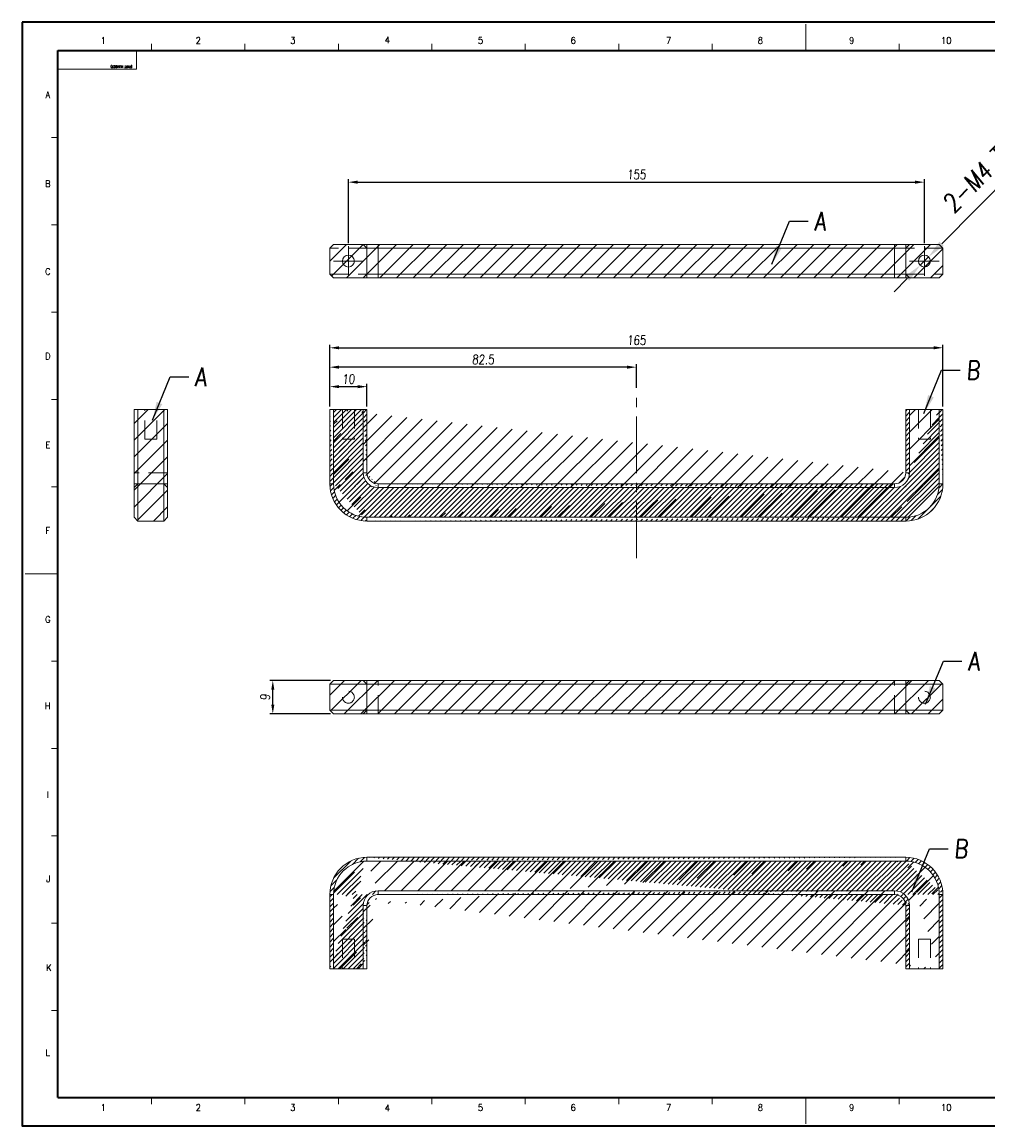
# Model space of a CAD drawing. Header units: millimetres. Extents: x 4497 to 11741, y 5958 to 12619.
# Tile 266 of 424: x 5608 to 5868, y 10625 to 10922. Entities that reach past the tile are written whole.
import ezdxf
from ezdxf.enums import TextEntityAlignment as Align

# ---------------------------------------------------------------- set-up
doc = ezdxf.new("R2010")
doc.units = ezdxf.units.MM
doc.header["$LTSCALE"] = 0.8
doc.header["$PDMODE"] = 3
doc.header["$PDSIZE"] = 0.3125
for name, pattern in [('CENTER', [50.800000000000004, 31.75, -6.35, 6.35, -6.35]), ('CENTER2', [28.575000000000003, 19.05, -3.175, 3.175, -3.175]), ('HIDDEN', [9.524999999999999, 6.35, -3.175])]:
    doc.linetypes.add(name, pattern=pattern)
doc.layers.get('0').update_dxf_attribs({"linetype": 'CONTINUOUS', "lineweight": 0})
doc.layers.get('Defpoints').update_dxf_attribs({"linetype": 'CONTINUOUS', "lineweight": 0})
for name, color, linetype, lineweight in [('1', 2, 'CENTER', 0), ('2', 3, 'CONTINUOUS', 0), ('3', 5, 'HIDDEN', 0), ('4', 1, 'CENTER2', 9)]:
    doc.layers.add(name, color=color, linetype=linetype, lineweight=lineweight)
doc.styles.get("Standard").update_dxf_attribs({"font": 'romans.shx', "width": 0.8, "oblique": 5, "bigfont": 'whgtxt.shx'})
doc.dimstyles.get("Standard").update_dxf_attribs({"dimtxt": 2.5, "dimasz": 2.5, "dimexe": 0.8, "dimexo": 0.8, "dimgap": 0.8, "dimtad": 1, "dimdsep": 46, "dimtxsty": 'Standard', "dimcen": 0, "dimclrd": 3, "dimclre": 3, "dimclrt": 3, "dimazin": 0, "dimtp": 0.001, "dimtm": 0.001, "dimtfac": 1, "dimtmove": 0, "dimatfit": 3, "dimfxl": 0, "dimtolj": 1, "dimarcsym": 0})
pattern_1 = [(45, (-3861.307846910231, 6235.593775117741), (-0.6735192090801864, 0.6735192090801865), [])]
pattern_2 = [(45, (-3861.307846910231, 6235.593775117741), (-2.245064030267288, 2.245064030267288), [])]

# ---------------------------------------------------------------- blocks, each defined once
blk = doc.blocks.new('*D1216')
at = {"layer": '2', "color": 3, "lineweight": -2}
for p, q in [((5892.851504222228, 10899.90774605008), (5855.775412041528, 10862.56473354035)), ((5849.997970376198, 10856.74569858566), (5852.252581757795, 10859.01654149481)), ((5846.475140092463, 10853.19750654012), (5842.95230980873, 10849.64931449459))]:
    blk.add_line(p, q, dxfattribs=at)
at = {"layer": '2', "color": 3}
for points in [[(5855.184046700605, 10863.15187192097), (5856.366777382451, 10861.97759515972), (5852.252581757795, 10859.01654149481)], [(5845.88377475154, 10853.78464492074), (5847.066505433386, 10852.6103681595), (5849.997970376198, 10856.74569858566)]]:
    blk.add_solid(points, dxfattribs=at)
at = {"layer": 'Defpoints', "color": 0}
for p in [(5852.252581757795, 10859.01654149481), (5849.997970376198, 10856.74569858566)]:
    blk.add_point(p, dxfattribs=at)
at = {"layer": '2', "color": 3, "insert": (5872.573990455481, 10886.48619503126), "char_height": 5, "attachment_point": 5, "rotation": 45.20550291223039}
blk.add_mtext('\\A1;2-M4 Tap Hole', dxfattribs=at)
blk = doc.blocks.new('*D1202')
at = {"layer": '2', "color": 3, "lineweight": -2}
for p, q in [((5696.125276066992, 10862.68112004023), (5696.125276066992, 10879.92204459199)), ((5698.625276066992, 10879.12204459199), (5848.625276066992, 10879.12204459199)), ((5851.125276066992, 10862.68112004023), (5851.125276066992, 10879.92204459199))]:
    blk.add_line(p, q, dxfattribs=at)
at = {"layer": '2', "color": 3}
for points in [[(5698.625276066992, 10879.53871125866), (5698.625276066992, 10878.70537792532), (5696.125276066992, 10879.12204459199)], [(5848.625276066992, 10879.53871125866), (5848.625276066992, 10878.70537792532), (5851.125276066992, 10879.12204459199)]]:
    blk.add_solid(points, dxfattribs=at)
at = {"layer": 'Defpoints', "color": 0}
for p in [(5851.125276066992, 10879.12204459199), (5696.125276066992, 10861.88112004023), (5851.125276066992, 10861.88112004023)]:
    blk.add_point(p, dxfattribs=at)
at = {"layer": '2', "color": 3, "insert": (5773.625276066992, 10881.17204459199), "char_height": 2.5, "attachment_point": 5}
blk.add_mtext('\\A1;155', dxfattribs=at)
blk = doc.blocks.new('*D1203')
at = {"layer": '2', "color": 3, "lineweight": -2}
for p, q in [((5691.125276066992, 10818.73925957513), (5691.125276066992, 10835.3538981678)), ((5856.125276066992, 10818.73925957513), (5856.125276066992, 10835.3538981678)), ((5693.625276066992, 10834.5538981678), (5853.625276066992, 10834.5538981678))]:
    blk.add_line(p, q, dxfattribs=at)
at = {"layer": '2', "color": 3}
for points in [[(5693.625276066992, 10834.97056483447), (5693.625276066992, 10834.13723150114), (5691.125276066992, 10834.5538981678)], [(5853.625276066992, 10834.97056483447), (5853.625276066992, 10834.13723150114), (5856.125276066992, 10834.5538981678)]]:
    blk.add_solid(points, dxfattribs=at)
at = {"layer": 'Defpoints', "color": 0}
for p in [(5856.125276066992, 10834.5538981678), (5691.125276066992, 10817.93925957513), (5856.125276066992, 10817.93925957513)]:
    blk.add_point(p, dxfattribs=at)
at = {"layer": '2', "color": 3, "insert": (5773.625276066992, 10836.6038981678), "char_height": 2.5, "attachment_point": 5}
blk.add_mtext('\\A1;165', dxfattribs=at)
blk = doc.blocks.new('*D1205')
at = {"layer": '2', "color": 3, "lineweight": -2}
for p, q in [((5691.325276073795, 10745.04100376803), (5674.987086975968, 10745.04100376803)), ((5675.787086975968, 10738.54100375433), (5675.787086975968, 10742.54100376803)), ((5691.325276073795, 10736.04100375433), (5674.987086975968, 10736.04100375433))]:
    blk.add_line(p, q, dxfattribs=at)
at = {"layer": '2', "color": 3}
for points in [[(5675.370420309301, 10742.54100376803), (5676.203753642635, 10742.54100376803), (5675.787086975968, 10745.04100376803)], [(5675.370420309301, 10738.54100375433), (5676.203753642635, 10738.54100375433), (5675.787086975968, 10736.04100375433)]]:
    blk.add_solid(points, dxfattribs=at)
at = {"layer": 'Defpoints', "color": 0}
for p in [(5675.787086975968, 10745.04100376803), (5692.125276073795, 10745.04100376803), (5692.125276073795, 10736.04100375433)]:
    blk.add_point(p, dxfattribs=at)
at = {"layer": '2', "color": 3, "insert": (5673.737086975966, 10740.54100376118), "char_height": 2.5, "attachment_point": 5, "rotation": 90}
blk.add_mtext('\\A1;9', dxfattribs=at)
blk = doc.blocks.new('*D1206')
at = {"layer": '2', "color": 3, "lineweight": -2}
for p, q in [((5691.125276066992, 10818.73925957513), (5691.125276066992, 10824.89766328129)), ((5693.625276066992, 10824.09766328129), (5698.625276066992, 10824.09766328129)), ((5701.125276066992, 10818.73925957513), (5701.125276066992, 10824.89766328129))]:
    blk.add_line(p, q, dxfattribs=at)
at = {"layer": '2', "color": 3}
for points in [[(5693.625276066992, 10824.51432994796), (5693.625276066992, 10823.68099661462), (5691.125276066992, 10824.09766328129)], [(5698.625276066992, 10824.51432994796), (5698.625276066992, 10823.68099661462), (5701.125276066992, 10824.09766328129)]]:
    blk.add_solid(points, dxfattribs=at)
at = {"layer": 'Defpoints', "color": 0}
for p in [(5701.125276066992, 10824.09766328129), (5691.125276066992, 10817.93925957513), (5701.125276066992, 10817.93925957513)]:
    blk.add_point(p, dxfattribs=at)
at = {"layer": '2', "color": 3, "insert": (5696.125276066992, 10826.14766328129), "char_height": 2.5, "attachment_point": 5}
blk.add_mtext('\\A1;10', dxfattribs=at)
blk = doc.blocks.new('*D1215')
at = {"layer": '2', "color": 3, "lineweight": -2}
for p, q in [((5691.125276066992, 10818.73925957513), (5691.125276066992, 10830.14285344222)), ((5771.125276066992, 10829.34285344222), (5693.625276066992, 10829.34285344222)), ((5773.625276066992, 10823.73925957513), (5773.625276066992, 10830.14285344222))]:
    blk.add_line(p, q, dxfattribs=at)
at = {"layer": '2', "color": 3}
for points in [[(5693.625276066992, 10829.75952010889), (5693.625276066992, 10828.92618677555), (5691.125276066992, 10829.34285344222)], [(5771.125276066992, 10829.75952010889), (5771.125276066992, 10828.92618677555), (5773.625276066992, 10829.34285344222)]]:
    blk.add_solid(points, dxfattribs=at)
at = {"layer": 'Defpoints', "color": 0}
for p in [(5691.125276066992, 10829.34285344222), (5773.625276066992, 10822.93925957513), (5691.125276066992, 10817.93925957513)]:
    blk.add_point(p, dxfattribs=at)
at = {"layer": '2', "color": 3, "insert": (5732.375276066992, 10831.39285344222), "char_height": 2.5, "attachment_point": 5}
blk.add_mtext('\\A1;82.5', dxfattribs=at)

msp = doc.modelspace()

# ---------------------------------------------------------------- hatches: boundary and pattern name
h = msp.add_hatch()
h.set_pattern_fill('ANSI31', color=6)
h.set_pattern_definition(pattern_2)
h.paths.add_polyline_path([(5692.125276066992, 10862.38112004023), (5691.125276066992, 10861.38112004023), (5691.125276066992, 10854.38112004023), (5692.125276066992, 10853.38112004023), (5855.125276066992, 10853.38112004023), (5856.125276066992, 10854.38112004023), (5856.125276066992, 10861.38112004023), (5855.125276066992, 10862.38112004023)])
h = msp.add_hatch()
h.set_pattern_fill('ANSI31', color=6)
h.set_pattern_definition(pattern_2)
h.paths.add_polyline_path([(5647.442136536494, 10788.93925957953), (5646.442136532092, 10787.93925957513), (5639.442136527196, 10787.93925957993), (5638.442136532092, 10788.93925957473), (5638.442136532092, 10817.93925957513), (5647.442136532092, 10817.93925957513)])
h = msp.add_hatch()
h.set_pattern_fill('ANSI31', color=6, scale=0.3)
h.set_pattern_definition(pattern_1)
edge = h.paths.add_edge_path()
edge.add_line((5847.125276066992, 10817.93925957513), (5847.125276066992, 10800.93925957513))
edge.add_line((5846.125276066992, 10817.93925957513), (5847.125276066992, 10817.93925957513))
edge.add_line((5846.125276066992, 10817.93925957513), (5846.125276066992, 10800.93925957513))
edge.add_arc((5843.125276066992, 10800.93925957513), 3, 270, 360)
edge.add_arc((5843.125276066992, 10800.93925957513), 3.9999870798, 270, 360)
edge.add_line((5843.125276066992, 10797.93925957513), (5704.125276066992, 10797.93925957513))
edge.add_line((5843.125276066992, 10796.93925957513), (5704.125276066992, 10796.93925957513))
edge.add_arc((5704.125276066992, 10800.93925957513), 3, 180, 270)
edge.add_arc((5704.125276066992, 10800.93925957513), 3.9999870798, 180, 270)
edge.add_line((5700.125276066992, 10800.93925957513), (5700.125276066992, 10817.93925957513))
edge.add_line((5701.125276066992, 10800.93925957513), (5701.125276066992, 10817.93925957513))
edge.add_line((5700.125276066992, 10817.93925957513), (5701.125276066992, 10817.93925957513))
edge.add_line((5691.125276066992, 10817.93925957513), (5692.125276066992, 10817.93925957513))
edge.add_line((5692.125276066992, 10817.93925957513), (5692.125276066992, 10797.93925957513))
edge.add_line((5691.125276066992, 10817.93925957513), (5691.125276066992, 10797.93925957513))
edge.add_arc((5701.125276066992, 10797.93925957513), 10, 180, 270)
edge.add_arc((5701.125276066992, 10797.93925957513), 8.9999854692, 180, 270)
edge.add_line((5701.125276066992, 10788.93925957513), (5846.125276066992, 10788.93925957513))
edge.add_line((5701.125276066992, 10787.93925957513), (5846.125276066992, 10787.93925957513))
edge.add_arc((5846.125276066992, 10797.93925957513), 8.9999854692, 270, 360)
edge.add_arc((5846.125276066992, 10797.93925957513), 10, 270, 360)
edge.add_line((5855.125276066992, 10797.93925957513), (5855.125276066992, 10817.93925957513))
edge.add_line((5856.125276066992, 10797.93925957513), (5856.125276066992, 10817.93925957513))
edge.add_line((5855.125276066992, 10817.93925957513), (5856.125276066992, 10817.93925957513))
h = msp.add_hatch()
h.set_pattern_fill('ANSI31', color=4)
h.set_pattern_definition(pattern_2)
edge = h.paths.add_edge_path()
edge.add_line((5847.125276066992, 10817.93925957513), (5847.125276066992, 10800.93925957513))
edge.add_line((5847.125276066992, 10817.93925957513), (5855.125276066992, 10817.93925957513))
edge.add_line((5855.125276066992, 10797.93925957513), (5855.125276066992, 10817.93925957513))
edge.add_arc((5843.125276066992, 10800.93925957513), 3.9999870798, 270, 360)
edge.add_arc((5846.125276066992, 10797.93925957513), 8.9999854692, 270, 360)
edge.add_line((5701.125276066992, 10788.93925957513), (5846.125276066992, 10788.93925957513))
edge.add_line((5843.125276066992, 10796.93925957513), (5704.125276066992, 10796.93925957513))
edge.add_arc((5704.125276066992, 10800.93925957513), 3.9999870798, 180, 270)
edge.add_arc((5701.125276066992, 10797.93925957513), 8.9999854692, 180, 270)
edge.add_line((5692.125276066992, 10817.93925957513), (5692.125276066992, 10797.93925957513))
edge.add_line((5700.125276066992, 10800.93925957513), (5700.125276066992, 10817.93925957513))
edge.add_line((5692.125276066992, 10817.93925957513), (5700.125276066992, 10817.93925957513))
h = msp.add_hatch()
h.set_pattern_fill('ANSI31', color=6)
h.set_pattern_definition(pattern_2)
h.paths.add_polyline_path([(5692.125276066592, 10745.04100376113), (5855.12527606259, 10745.04100376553), (5856.125276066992, 10744.04100376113), (5856.125276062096, 10737.04100375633), (5855.125276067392, 10736.04100376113), (5692.125276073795, 10736.04100375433), (5691.125276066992, 10737.04100376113), (5691.125276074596, 10744.04100376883)])
h = msp.add_hatch()
h.set_pattern_fill('ANSI31', color=6, scale=0.3)
h.set_pattern_definition(pattern_1)
edge = h.paths.add_edge_path()
edge.add_line((5855.125276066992, 10667.45960841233), (5855.125276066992, 10687.45960841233))
edge.add_line((5855.125276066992, 10667.45960841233), (5856.125276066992, 10667.45960841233))
edge.add_line((5856.125276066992, 10667.45960841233), (5856.125276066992, 10687.45960841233))
edge.add_arc((5846.125276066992, 10687.45960841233), 8.9999854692, 0, 90)
edge.add_arc((5846.125276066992, 10687.45960841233), 10, 0, 90)
edge.add_line((5846.125276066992, 10696.45960841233), (5701.125276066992, 10696.45960841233))
edge.add_line((5846.125276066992, 10697.45960841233), (5701.125276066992, 10697.45960841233))
edge.add_line((5847.125276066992, 10684.45960841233), (5847.125276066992, 10667.45960841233))
edge.add_line((5846.125276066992, 10684.45960841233), (5846.125276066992, 10667.45960841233))
edge.add_line((5846.125276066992, 10667.45960841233), (5847.125276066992, 10667.45960841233))
edge.add_arc((5843.125276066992, 10684.45960841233), 3, 0, 90)
edge.add_arc((5843.125276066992, 10684.45960841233), 3.9999870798, 0, 90)
edge.add_line((5704.125276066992, 10688.45960841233), (5843.125276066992, 10688.45960841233))
edge.add_line((5704.125276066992, 10687.45960841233), (5843.125276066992, 10687.45960841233))
edge.add_arc((5704.125276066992, 10684.45960841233), 3, 90, 180)
edge.add_arc((5704.125276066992, 10684.45960841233), 3.9999870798, 90, 180)
edge.add_line((5700.125276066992, 10667.45960841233), (5700.125276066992, 10684.45960841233))
edge.add_line((5701.125276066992, 10667.45960841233), (5701.125276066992, 10684.45960841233))
edge.add_line((5700.125276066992, 10667.45960841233), (5701.125276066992, 10667.45960841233))
edge.add_line((5691.125276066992, 10667.45960841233), (5692.125276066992, 10667.45960841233))
edge.add_line((5692.125276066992, 10687.45960841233), (5692.125276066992, 10667.45960841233))
edge.add_line((5691.125276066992, 10687.45960841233), (5691.125276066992, 10667.45960841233))
edge.add_arc((5701.125276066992, 10687.45960841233), 10, 90, 180)
edge.add_arc((5701.125276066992, 10687.45960841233), 8.9999854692, 90, 180)
h = msp.add_hatch()
h.set_pattern_fill('ANSI31', color=4)
h.set_pattern_definition(pattern_2)
edge = h.paths.add_edge_path()
edge.add_line((5692.125276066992, 10687.45960841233), (5692.125276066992, 10667.45960841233))
edge.add_arc((5701.125276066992, 10687.45960841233), 8.9999854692, 90, 180)
edge.add_line((5700.125276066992, 10667.45960841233), (5700.125276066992, 10684.45960841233))
edge.add_line((5692.125276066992, 10667.45960841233), (5700.125276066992, 10667.45960841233))
edge.add_arc((5704.125276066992, 10684.45960841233), 3.9999870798, 90, 180)
edge.add_line((5846.125276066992, 10696.45960841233), (5701.125276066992, 10696.45960841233))
edge.add_line((5704.125276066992, 10688.45960841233), (5843.125276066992, 10688.45960841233))
edge.add_arc((5843.125276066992, 10684.45960841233), 3.9999870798, 0, 90)
edge.add_arc((5846.125276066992, 10687.45960841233), 8.9999854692, 0, 90)
edge.add_line((5855.125276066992, 10667.45960841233), (5855.125276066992, 10687.45960841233))
edge.add_line((5847.125276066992, 10684.45960841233), (5847.125276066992, 10667.45960841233))
edge.add_line((5847.125276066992, 10667.45960841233), (5855.125276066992, 10667.45960841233))

# ---------------------------------------------------------------- linework, layer by layer
at = {"color": 7, "linetype": 'Continuous'}
for p, q in [((5819.193676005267, 10914.58375574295), (5819.193676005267, 10921.61957793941)), ((5643.122225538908, 10914.58375574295), (5643.122225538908, 10916.34271129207)), ((5668.275289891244, 10914.58375574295), (5668.275289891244, 10916.34271129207)), ((5693.428354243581, 10914.58375574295), (5693.428354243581, 10916.34271129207)), ((5718.581418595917, 10914.58375574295), (5718.581418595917, 10916.34271129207)), ((5743.734482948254, 10914.58375574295), (5743.734482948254, 10916.34271129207)), ((5768.887547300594, 10914.58375574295), (5768.887547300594, 10916.34271129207)), ((5794.04061165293, 10914.58375574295), (5794.04061165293, 10916.34271129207)), ((5844.346740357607, 10914.58375574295), (5844.346740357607, 10916.34271129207)), ((5617.969161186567, 10914.58375574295), (5639.076627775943, 10914.58375574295)), ((5617.969161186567, 10909.5179637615), (5617.969161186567, 10914.58375574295)), ((5639.076627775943, 10909.5179637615), (5639.076627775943, 10914.58375574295)), ((5617.969161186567, 10909.5179637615), (5639.076627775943, 10909.5179637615)), ((5616.210205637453, 10891.10169916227), (5617.969161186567, 10891.10169916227)), ((5616.210205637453, 10867.61964258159), (5617.969161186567, 10867.61964258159)), ((5616.210205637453, 10844.13758600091), (5617.969161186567, 10844.13758600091)), ((5616.210205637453, 10820.65552942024), (5617.969161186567, 10820.65552942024)), ((5616.210205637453, 10797.17347283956), (5617.969161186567, 10797.17347283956)), ((5609.174383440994, 10773.69141625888), (5617.969161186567, 10773.69141625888)), ((5616.210205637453, 10750.2093596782), (5617.969161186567, 10750.2093596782)), ((5616.210205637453, 10726.72730309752), (5617.969161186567, 10726.72730309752)), ((5616.210205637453, 10703.24524651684), (5617.969161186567, 10703.24524651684)), ((5616.210205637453, 10679.76318993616), (5617.969161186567, 10679.76318993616)), ((5616.210205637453, 10656.28113335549), (5617.969161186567, 10656.28113335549)), ((5643.122225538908, 10631.04012122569), (5643.122225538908, 10632.79907677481)), ((5668.275289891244, 10631.04012122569), (5668.275289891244, 10632.79907677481)), ((5693.428354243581, 10631.04012122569), (5693.428354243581, 10632.79907677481)), ((5718.581418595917, 10631.04012122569), (5718.581418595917, 10632.79907677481)), ((5743.734482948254, 10631.04012122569), (5743.734482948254, 10632.79907677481)), ((5768.887547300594, 10631.04012122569), (5768.887547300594, 10632.79907677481)), ((5794.04061165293, 10631.04012122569), (5794.04061165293, 10632.79907677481)), ((5819.193676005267, 10625.76325457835), (5819.193676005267, 10632.79907677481)), ((5844.346740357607, 10631.04012122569), (5844.346740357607, 10632.79907677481))]:
    msp.add_line(p, q, dxfattribs=at)
at = {"color": 7, "linetype": 'Continuous', "lineweight": 35}
for p, q in [((5617.969161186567, 10632.79907677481), (5617.969161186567, 10914.58375574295)), ((5617.969161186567, 10914.58375574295), (6020.41819082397, 10914.58375574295)), ((5617.969161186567, 10632.79907677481), (6020.41819082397, 10632.79907677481))]:
    msp.add_line(p, q, dxfattribs=at)
for p, q in [((5692.125276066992, 10862.38112004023), (5691.125276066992, 10861.38112004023)), ((5691.125276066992, 10861.38112004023), (5691.125276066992, 10854.38112004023)), ((5692.125276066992, 10862.38112004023), (5855.125276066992, 10862.38112004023)), ((5701.125276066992, 10861.38112004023), (5700.125276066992, 10862.38112004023)), ((5701.125276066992, 10861.38112004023), (5701.125276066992, 10854.38112004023)), ((5701.125276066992, 10861.38112004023), (5846.125276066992, 10861.38112004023)), ((5704.125276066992, 10853.38112004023), (5704.125276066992, 10862.38112004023)), ((5843.125276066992, 10853.38112004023), (5843.125276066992, 10862.38112004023)), ((5847.125276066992, 10862.38112004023), (5846.125276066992, 10861.38112004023)), ((5846.125276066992, 10861.38112004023), (5846.125276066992, 10854.38112004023)), ((5856.125276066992, 10861.38112004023), (5855.125276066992, 10862.38112004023)), ((5856.125276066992, 10861.38112004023), (5856.125276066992, 10854.38112004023)), ((5691.125276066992, 10854.38112004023), (5692.125276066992, 10853.38112004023)), ((5855.125276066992, 10853.38112004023), (5692.125276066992, 10853.38112004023)), ((5700.125276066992, 10853.38112004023), (5701.125276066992, 10854.38112004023)), ((5846.125276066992, 10854.38112004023), (5701.125276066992, 10854.38112004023)), ((5846.125276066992, 10854.38112004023), (5847.125276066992, 10853.38112004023)), ((5855.125276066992, 10853.38112004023), (5856.125276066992, 10854.38112004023)), ((5638.442136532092, 10788.93925957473), (5638.442136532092, 10817.93925957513)), ((5638.442136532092, 10817.93925957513), (5647.442136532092, 10817.93925957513)), ((5639.442136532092, 10787.93925957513), (5639.442136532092, 10817.93925957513)), ((5646.442136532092, 10817.93925957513), (5646.442136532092, 10787.93925957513)), ((5647.442136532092, 10817.93925957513), (5647.442136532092, 10788.93925957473)), ((5691.125276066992, 10817.93925957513), (5691.125276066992, 10797.93925957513)), ((5691.125276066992, 10817.93925957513), (5692.125276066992, 10817.93925957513)), ((5692.125276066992, 10817.93925957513), (5692.125276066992, 10797.93925957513)), ((5692.125276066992, 10817.93925957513), (5700.125276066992, 10817.93925957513)), ((5700.125276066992, 10800.93925957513), (5700.125276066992, 10817.93925957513)), ((5700.125276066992, 10817.93925957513), (5701.125276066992, 10817.93925957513)), ((5701.125276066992, 10800.93925957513), (5701.125276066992, 10817.93925957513)), ((5846.125276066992, 10817.93925957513), (5846.125276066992, 10800.93925957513)), ((5846.125276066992, 10817.93925957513), (5847.125276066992, 10817.93925957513)), ((5847.125276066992, 10817.93925957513), (5847.125276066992, 10800.93925957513)), ((5847.125276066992, 10817.93925957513), (5855.125276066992, 10817.93925957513)), ((5855.125276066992, 10797.93925957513), (5855.125276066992, 10817.93925957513)), ((5855.125276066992, 10817.93925957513), (5856.125276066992, 10817.93925957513)), ((5856.125276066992, 10797.93925957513), (5856.125276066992, 10817.93925957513)), ((5700.125276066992, 10800.93925957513), (5701.125276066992, 10800.93925957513)), ((5847.125276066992, 10800.93925957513), (5846.125276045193, 10800.93925958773)), ((5647.442136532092, 10797.93925957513), (5638.442136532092, 10797.93925957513)), ((5692.125276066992, 10797.93925957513), (5691.125276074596, 10797.93925981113)), ((5704.125276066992, 10796.93925957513), (5704.125276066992, 10797.93925957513)), ((5843.125276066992, 10797.93925957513), (5704.125276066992, 10797.93925957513)), ((5843.125276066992, 10796.93925957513), (5704.125276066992, 10796.93925957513)), ((5843.125276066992, 10796.93925957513), (5843.125276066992, 10797.93925957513)), ((5855.125276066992, 10797.93925957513), (5856.125276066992, 10797.93925957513)), ((5638.44213652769, 10788.93925957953), (5639.442136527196, 10787.93925957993)), ((5646.442136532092, 10787.93925957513), (5639.442136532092, 10787.93925957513)), ((5647.442136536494, 10788.93925957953), (5646.442136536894, 10787.93925957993)), ((5701.125276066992, 10788.93925957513), (5701.125276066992, 10787.93925957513)), ((5701.125276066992, 10788.93925957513), (5846.125276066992, 10788.93925957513)), ((5701.125276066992, 10787.93925957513), (5846.125276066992, 10787.93925957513)), ((5846.125276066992, 10788.93925957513), (5846.125276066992, 10787.93925957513)), ((5692.125276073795, 10745.04100376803), (5691.125276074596, 10744.04100376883)), ((5691.125276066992, 10744.04100376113), (5691.125276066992, 10737.04100376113)), ((5691.125276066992, 10744.04100376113), (5856.125276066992, 10744.04100376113)), ((5692.125276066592, 10745.04100376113), (5855.125276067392, 10745.04100376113)), ((5701.125276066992, 10736.04100376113), (5701.125276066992, 10745.04100376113)), ((5846.125276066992, 10736.04100376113), (5846.125276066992, 10745.04100376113)), ((5855.12527606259, 10745.04100376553), (5856.125276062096, 10744.04100376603)), ((5856.125276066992, 10744.04100376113), (5856.125276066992, 10737.04100376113)), ((5692.125276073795, 10736.04100375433), (5691.125276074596, 10737.04100375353)), ((5856.125276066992, 10737.04100376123), (5691.125276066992, 10737.04100376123)), ((5855.12527606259, 10736.04100375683), (5856.125276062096, 10737.04100375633)), ((5855.125276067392, 10736.04100376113), (5692.125276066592, 10736.04100376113)), ((5701.125276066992, 10696.45960841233), (5701.125276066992, 10697.45960841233)), ((5846.125276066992, 10697.45960841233), (5701.125276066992, 10697.45960841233)), ((5846.125276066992, 10696.45960841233), (5701.125276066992, 10696.45960841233)), ((5846.125276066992, 10696.45960841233), (5846.125276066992, 10697.45960841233)), ((5691.125276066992, 10687.45960841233), (5691.125276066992, 10667.45960841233)), ((5692.125276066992, 10687.45960841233), (5691.125276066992, 10687.45960841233)), ((5692.125276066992, 10687.45960841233), (5692.125276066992, 10667.45960841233)), ((5704.125276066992, 10688.45960841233), (5704.125276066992, 10687.45960841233)), ((5704.125276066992, 10688.45960841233), (5843.125276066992, 10688.45960841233)), ((5704.125276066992, 10687.45960841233), (5843.125276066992, 10687.45960841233)), ((5843.125276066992, 10688.45960841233), (5843.125276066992, 10687.45960841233)), ((5855.125276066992, 10687.45960841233), (5856.125276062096, 10687.45960814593)), ((5855.125276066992, 10667.45960841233), (5855.125276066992, 10687.45960841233)), ((5856.125276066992, 10667.45960841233), (5856.125276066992, 10687.45960841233)), ((5700.125276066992, 10667.45960841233), (5700.125276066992, 10684.45960841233)), ((5700.125276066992, 10684.45960841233), (5701.125276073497, 10684.45960845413)), ((5701.125276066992, 10667.45960841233), (5701.125276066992, 10684.45960841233)), ((5847.125276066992, 10684.45960841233), (5846.125276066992, 10684.45960841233)), ((5846.125276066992, 10684.45960841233), (5846.125276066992, 10667.45960841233)), ((5847.125276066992, 10684.45960841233), (5847.125276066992, 10667.45960841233)), ((5691.125276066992, 10667.45960841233), (5692.125276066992, 10667.45960841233)), ((5692.125276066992, 10667.45960841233), (5700.125276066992, 10667.45960841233)), ((5700.125276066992, 10667.45960841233), (5701.125276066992, 10667.45960841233)), ((5846.125276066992, 10667.45960841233), (5847.125276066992, 10667.45960841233)), ((5847.125276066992, 10667.45960841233), (5855.125276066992, 10667.45960841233)), ((5855.125276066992, 10667.45960841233), (5856.125276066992, 10667.45960841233))]:
    msp.add_line(p, q)
msp.add_lwpolyline([(5608.314201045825, 10922.19141397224), (5608.314201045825, 10625.19141397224), (6028.314201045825, 10625.19141397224), (6028.314201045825, 10922.19141397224)], close=True, dxfattribs=at)
for centre in [(5696.125276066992, 10857.88112004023), (5851.125276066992, 10857.88112004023)]:
    msp.add_circle(centre, 1.6)
for centre, radius, start, end in [((5704.125276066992, 10800.93925957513), 3.9999870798, 180, 270), ((5704.125276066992, 10800.93925957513), 3, 180, 270), ((5843.125276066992, 10800.93925957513), 3.9999870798, 270, 0), ((5843.125276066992, 10800.93925957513), 3, 270, 0), ((5701.125276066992, 10797.93925957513), 10, 180, 270), ((5701.125276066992, 10797.93925957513), 8.9999854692, 180, 270), ((5846.125276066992, 10797.93925957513), 10, 270, 0), ((5846.125276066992, 10797.93925957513), 8.9999854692, 270, 0), ((5701.125276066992, 10687.45960841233), 10, 90, 180), ((5701.125276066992, 10687.45960841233), 8.9999854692, 90, 180), ((5846.125276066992, 10687.45960841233), 10, 0, 90), ((5846.125276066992, 10687.45960841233), 8.9999854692, 0, 90), ((5704.125276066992, 10684.45960841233), 3.9999870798, 90, 180), ((5704.125276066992, 10684.45960841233), 3, 90, 180), ((5843.125276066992, 10684.45960841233), 3.9999870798, 0, 90), ((5843.125276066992, 10684.45960841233), 3, 0, 90)]:
    msp.add_arc(centre, radius, start, end)
at = {"layer": '1'}
for p, q in [((5696.125276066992, 10853.88112004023), (5696.125276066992, 10861.88112004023)), ((5851.125276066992, 10853.88112004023), (5851.125276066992, 10861.88112004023)), ((5692.125276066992, 10857.88112004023), (5700.125276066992, 10857.88112004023)), ((5847.125276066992, 10857.88112004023), (5855.125276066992, 10857.88112004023))]:
    msp.add_line(p, q, dxfattribs=at)
at = {"layer": '3'}
for p, q in [((5701.125276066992, 10861.38112004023), (5691.125276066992, 10861.38112004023)), ((5701.125276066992, 10861.38112004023), (5701.125276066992, 10862.38112004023)), ((5846.125276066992, 10861.38112004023), (5846.125276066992, 10862.38112004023)), ((5856.125276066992, 10861.38112004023), (5846.125276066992, 10861.38112004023)), ((5691.125276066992, 10854.38112004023), (5701.125276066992, 10854.38112004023)), ((5701.125276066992, 10853.38112004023), (5701.125276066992, 10854.38112004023)), ((5846.125276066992, 10854.38112004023), (5856.125276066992, 10854.38112004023)), ((5846.125276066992, 10853.38112004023), (5846.125276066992, 10854.38112004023)), ((5641.342136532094, 10809.93925957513), (5641.342136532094, 10817.93925957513)), ((5644.542136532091, 10809.93925957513), (5644.542136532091, 10817.93925957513)), ((5694.525276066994, 10817.93925957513), (5694.525276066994, 10809.93925957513)), ((5697.725276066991, 10817.93925957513), (5697.725276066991, 10809.93925957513)), ((5849.525276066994, 10817.93925957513), (5849.525276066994, 10809.93925957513)), ((5852.725276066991, 10817.93925957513), (5852.725276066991, 10809.93925957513)), ((5641.34268765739, 10809.93925957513), (5644.541585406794, 10809.93925957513)), ((5694.525276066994, 10809.93925957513), (5697.725276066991, 10809.93925957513)), ((5849.525276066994, 10809.93925957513), (5852.725276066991, 10809.93925957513)), ((5647.442136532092, 10800.93925957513), (5638.442136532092, 10800.93925957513)), ((5639.442136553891, 10797.93925959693), (5638.442136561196, 10796.93925960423)), ((5646.442136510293, 10797.93925959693), (5647.442136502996, 10796.93925960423)), ((5700.125276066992, 10745.04100376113), (5701.125276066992, 10744.04100376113)), ((5704.125276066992, 10736.04100376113), (5704.125276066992, 10745.04100376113)), ((5843.125276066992, 10736.04100376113), (5843.125276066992, 10745.04100376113)), ((5847.125276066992, 10745.04100376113), (5846.125276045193, 10744.04100373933)), ((5700.125276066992, 10736.04100376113), (5701.125276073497, 10737.04100376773)), ((5847.125276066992, 10736.04100376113), (5846.125276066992, 10737.04100376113)), ((5694.525276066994, 10675.45960841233), (5694.525276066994, 10667.45960841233)), ((5697.725276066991, 10675.45960841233), (5694.525276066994, 10675.45960841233)), ((5697.725276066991, 10675.45960841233), (5697.725276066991, 10667.45960841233)), ((5852.725276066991, 10675.45960841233), (5849.525276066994, 10675.45960841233)), ((5849.525276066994, 10675.45960841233), (5849.525276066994, 10667.45960841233)), ((5852.725276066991, 10675.45960841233), (5852.725276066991, 10667.45960841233))]:
    msp.add_line(p, q, dxfattribs=at)
for centre in [(5696.125276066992, 10740.54100376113), (5851.125276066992, 10740.54100376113)]:
    msp.add_circle(centre, 1.6, dxfattribs=at)
at = {"layer": '4'}
msp.add_line((5773.625276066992, 10777.93925957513), (5773.625276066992, 10822.93925957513), dxfattribs=at)

# ---------------------------------------------------------------- texts
at = {"color": 7, "linetype": 'Continuous', "width": 0.933333}
for s, p in [('1', (5630.150065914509, 10917.25655272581)), ('2', (5655.727024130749, 10917.25655272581)), ('3', (5681.175454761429, 10917.25655272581)), ('4', (5706.623885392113, 10917.38508031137)), ('5', (5731.68673361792, 10917.25655272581)), ('6', (5756.621054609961, 10917.25655272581)), ('7', (5782.326540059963, 10917.25655272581)), ('8', (5807.003806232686, 10917.25655272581)), ('9', (5831.552544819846, 10917.25655272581)), ('10', (5857.00097545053, 10917.25655272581)), ('A', (5615.24088428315, 10902.60442626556)), ('B', (5615.24088428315, 10878.69832455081)), ('C', (5615.24088428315, 10855.04927800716)), ('D', (5615.24088428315, 10832.29992315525)), ('E', (5615.24088428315, 10808.39382179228)), ('F', (5615.24088428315, 10785.38741212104)), ('G', (5615.24088428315, 10761.48131075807)), ('H', (5615.24088428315, 10738.21784626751)), ('I', (5615.24088428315, 10714.31174490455)), ('J', (5615.369411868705, 10691.69091763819)), ('K', (5615.497939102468, 10667.78481592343)), ('L', (5615.24088428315, 10644.90693383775)), ('1', (5630.150065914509, 10630.12627979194)), ('2', (5655.727024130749, 10630.12627979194)), ('3', (5681.175454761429, 10630.12627979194)), ('4', (5706.623885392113, 10629.99775220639)), ('5', (5731.68673361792, 10630.12627979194)), ('6', (5756.621054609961, 10630.12627979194)), ('7', (5782.326540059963, 10630.12627979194)), ('8', (5807.003806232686, 10630.12627979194)), ('9', (5831.552544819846, 10630.12627979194)), ('10', (5857.00097545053, 10630.12627979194))]:
    msp.add_text(s, height=1.758955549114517, dxfattribs=at).set_placement(p, align=Align.MIDDLE_CENTER)
msp.add_text('(PART NUMBER)', height=0.5871710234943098, rotation=180, dxfattribs=at).set_placement((5632.137732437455, 10909.89582654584), align=Align.TOP_RIGHT)
at = {"layer": '2', "color": 3, "char_height": 5, "width": 47.61907877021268, "attachment_point": 1}
for s, insert in [('A', (5821.441467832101, 10871.1395532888)), ('A', (5654.759919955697, 10829.21130154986)), ('B', (5862.358022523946, 10831.01231907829)), ('A', (5862.826477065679, 10752.77065082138)), ('B', (5859.116100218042, 10702.28561929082))]:
    msp.add_mtext(s, dxfattribs=dict(at, insert=insert))

# ---------------------------------------------------------------- dimensions: what is measured, and where the dimension line sits
at = {"layer": '2'}
dim = msp.add_diameter_dim_2p(p1=(5849.997970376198, 10856.74569858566), p2=(5852.252581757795, 10859.01654149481), text='2-M4 Tap Hole', dimstyle='Standard', override={"dimscale": 2, "dimazin": 2}, dxfattribs=at)
dim.commit()
dim.dimension.update_dxf_attribs({"geometry": '*D1216', "text_midpoint": (5872.573990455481, 10886.48619503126)})
for base, p1, p2, picture, middle in [((5851.125276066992, 10879.12204459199), (5696.125276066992, 10861.88112004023), (5851.125276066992, 10861.88112004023), '*D1202', (5773.625276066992, 10881.17204459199)), ((5691.125276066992, 10829.34285344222), (5773.625276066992, 10822.93925957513), (5691.125276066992, 10817.93925957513), '*D1215', (5732.375276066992, 10831.39285344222)), ((5701.125276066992, 10824.09766328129), (5691.125276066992, 10817.93925957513), (5701.125276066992, 10817.93925957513), '*D1206', (5696.125276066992, 10826.14766328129))]:
    dim = msp.add_linear_dim(base=base, p1=p1, p2=p2, dimstyle='Standard', override={"dimazin": 2}, dxfattribs=at)
    dim.commit()
    dim.dimension.update_dxf_attribs({"geometry": picture, "text_midpoint": middle})
dim = msp.add_linear_dim(base=(5856.125276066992, 10834.5538981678), p1=(5691.125276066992, 10817.93925957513), p2=(5856.125276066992, 10817.93925957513), dimstyle='Standard', override={"dimazin": 2}, dxfattribs=at)
dim.commit()
dim.dimension.update_dxf_attribs({"geometry": '*D1203', "text_midpoint": (5773.625276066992, 10834.5538981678), "dimtype": 160})
dim = msp.add_linear_dim(base=(5675.787086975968, 10745.04100376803), p1=(5692.125276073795, 10736.04100375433), p2=(5692.125276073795, 10745.04100376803), angle=90, dimstyle='Standard', override={"dimazin": 2}, dxfattribs=at)
dim.commit()
dim.dimension.update_dxf_attribs({"geometry": '*D1205', "text_midpoint": (5673.737086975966, 10740.54100376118)})

# ---------------------------------------------------------------- leaders
at = {"layer": '2', "annotation_type": 0, "has_hookline": 1, "hookline_direction": 0}
for points, text_width in [([(5810.073432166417, 10857.01022387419), (5814.841467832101, 10868.6395532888), (5819.841467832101, 10868.6395532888)], 3.047619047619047), ([(5643.391884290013, 10815.08197213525), (5648.159919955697, 10826.71130154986), (5653.159919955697, 10826.71130154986)], 3.047619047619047), ([(5850.989986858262, 10816.88298966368), (5855.758022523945, 10828.51231907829), (5860.758022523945, 10828.51231907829)], 3.020787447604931), ([(5851.458441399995, 10738.64132140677), (5856.226477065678, 10750.27065082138), (5861.226477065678, 10750.27065082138)], 3.047619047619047), ([(5847.748064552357, 10688.15628987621), (5852.516100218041, 10699.78561929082), (5857.516100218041, 10699.78561929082)], 3.020787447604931)]:
    msp.add_leader(points, dimstyle='Standard', override={"dimscale": 2, "dimgap": 0.8, "dimtad": 0, "dimazin": 2}, dxfattribs=dict(at, text_width=text_width))

doc.saveas('drawing.dxf')
